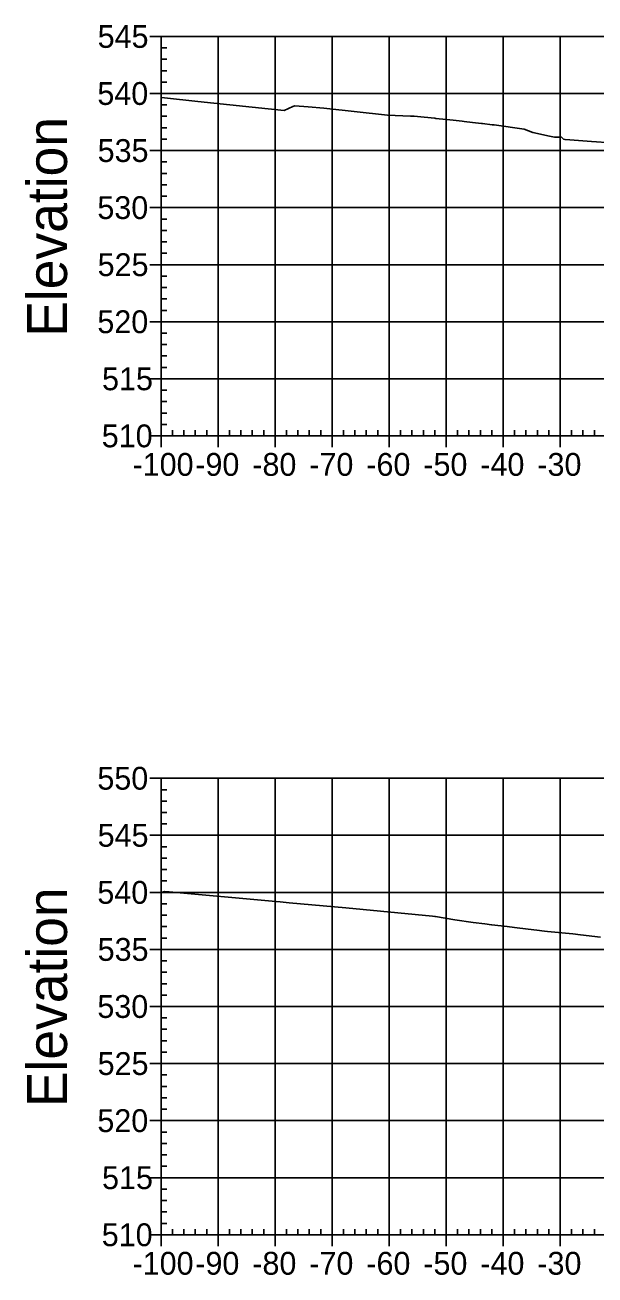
# Model space of a CAD drawing. Extents: x 708103 to 717568, y 374476 to 378707.
# Drawn here: x 717332.6 to 717432.6, y 376811 to 377030.1 of the extents above; entities that cross this region are included whole.
import ezdxf

# ---------------------------------------------------------------- set-up
doc = ezdxf.new("R2010")
doc.units = 0
for name, color, linetype in [('57', 7, 'Continuous'), ('60', 7, 'Continuous'), ('Existing', 7, 'Continuous')]:
    doc.layers.add(name, color=color, linetype=linetype)

msp = doc.modelspace()

# ---------------------------------------------------------------- linework, layer by layer
at = {"layer": '57'}
for p, q in [((717354.5, 377028.07), (717356.5, 377028.07)), ((717356.5, 377028.07), (717556.5, 377028.07)), ((717356.5, 376958.07), (717356.5, 377028.07)), ((717356.5, 376958.07), (717356.5, 377028.07)), ((717366.5, 376958.07), (717366.5, 377028.07)), ((717376.5, 376958.07), (717376.5, 377028.07)), ((717386.5, 376958.07), (717386.5, 377028.07)), ((717396.5, 376958.07), (717396.5, 377028.07)), ((717406.5, 376958.07), (717406.5, 377028.07)), ((717416.5, 376958.07), (717416.5, 377028.07)), ((717426.5, 376958.07), (717426.5, 377028.07)), ((717356.5, 377026.07), (717357.5, 377026.07)), ((717356.5, 377024.07), (717357.5, 377024.07)), ((717356.5, 377022.07), (717357.5, 377022.07)), ((717356.5, 377020.07), (717357.5, 377020.07)), ((717354.5, 377018.07), (717356.5, 377018.07)), ((717356.5, 377018.07), (717556.5, 377018.07)), ((717356.5, 377016.07), (717357.5, 377016.07)), ((717356.5, 377014.07), (717357.5, 377014.07)), ((717356.5, 377012.07), (717357.5, 377012.07)), ((717356.5, 377010.07), (717357.5, 377010.07)), ((717354.5, 377008.07), (717356.5, 377008.07)), ((717356.5, 377008.07), (717556.5, 377008.07)), ((717356.5, 377006.07), (717357.5, 377006.07)), ((717356.5, 377004.07), (717357.5, 377004.07)), ((717356.5, 377002.07), (717357.5, 377002.07)), ((717356.5, 377000.07), (717357.5, 377000.07)), ((717354.5, 376998.07), (717356.5, 376998.07)), ((717356.5, 376998.07), (717556.5, 376998.07)), ((717356.5, 376996.07), (717357.5, 376996.07)), ((717356.5, 376994.07), (717357.5, 376994.07)), ((717356.5, 376992.07), (717357.5, 376992.07)), ((717354.5, 376988.07), (717356.5, 376988.07)), ((717356.5, 376990.07), (717357.5, 376990.07)), ((717356.5, 376988.07), (717556.5, 376988.07)), ((717356.5, 376986.07), (717357.5, 376986.07)), ((717356.5, 376984.07), (717357.5, 376984.07)), ((717356.5, 376982.07), (717357.5, 376982.07)), ((717356.5, 376980.07), (717357.5, 376980.07)), ((717354.5, 376978.07), (717356.5, 376978.07)), ((717356.5, 376978.07), (717556.5, 376978.07)), ((717356.5, 376976.07), (717357.5, 376976.07)), ((717356.5, 376974.07), (717357.5, 376974.07)), ((717356.5, 376972.07), (717357.5, 376972.07)), ((717356.5, 376970.07), (717357.5, 376970.07)), ((717354.5, 376968.07), (717356.5, 376968.07)), ((717356.5, 376968.07), (717556.5, 376968.07)), ((717356.5, 376966.07), (717357.5, 376966.07)), ((717356.5, 376964.07), (717357.5, 376964.07)), ((717356.5, 376962.07), (717357.5, 376962.07)), ((717356.5, 376960.07), (717357.5, 376960.07)), ((717354.5, 376958.07), (717356.5, 376958.07)), ((717356.5, 376958.07), (717556.5, 376958.07)), ((717356.5, 376958.07), (717556.5, 376958.07)), ((717356.5, 376956.07), (717356.5, 376958.07)), ((717358.5, 376958.07), (717358.5, 376959.07)), ((717360.5, 376958.07), (717360.5, 376959.07)), ((717362.5, 376958.07), (717362.5, 376959.07)), ((717364.5, 376958.07), (717364.5, 376959.07)), ((717366.5, 376956.07), (717366.5, 376958.07)), ((717368.5, 376958.07), (717368.5, 376959.07)), ((717370.5, 376958.07), (717370.5, 376959.07)), ((717372.5, 376958.07), (717372.5, 376959.07)), ((717374.5, 376958.07), (717374.5, 376959.07)), ((717376.5, 376956.07), (717376.5, 376958.07)), ((717378.5, 376958.07), (717378.5, 376959.07)), ((717380.5, 376958.07), (717380.5, 376959.07)), ((717382.5, 376958.07), (717382.5, 376959.07)), ((717384.5, 376958.07), (717384.5, 376959.07)), ((717386.5, 376956.07), (717386.5, 376958.07)), ((717388.5, 376958.07), (717388.5, 376959.07)), ((717390.5, 376958.07), (717390.5, 376959.07)), ((717392.5, 376958.07), (717392.5, 376959.07)), ((717394.5, 376958.07), (717394.5, 376959.07)), ((717396.5, 376956.07), (717396.5, 376958.07)), ((717398.5, 376958.07), (717398.5, 376959.07)), ((717400.5, 376958.07), (717400.5, 376959.07)), ((717402.5, 376958.07), (717402.5, 376959.07)), ((717404.5, 376958.07), (717404.5, 376959.07)), ((717406.5, 376956.07), (717406.5, 376958.07)), ((717408.5, 376958.07), (717408.5, 376959.07)), ((717410.5, 376958.07), (717410.5, 376959.07)), ((717412.5, 376958.07), (717412.5, 376959.07)), ((717414.5, 376958.07), (717414.5, 376959.07)), ((717416.5, 376956.07), (717416.5, 376958.07)), ((717418.5, 376958.07), (717418.5, 376959.07)), ((717420.5, 376958.07), (717420.5, 376959.07)), ((717422.5, 376958.07), (717422.5, 376959.07)), ((717424.5, 376958.07), (717424.5, 376959.07)), ((717426.5, 376956.07), (717426.5, 376958.07)), ((717428.5, 376958.07), (717428.5, 376959.07)), ((717430.5, 376958.07), (717430.5, 376959.07)), ((717432.5, 376958.07), (717432.5, 376959.07)), ((717354.5, 376898.07), (717356.5, 376898.07)), ((717356.5, 376898.07), (717556.5, 376898.07)), ((717356.5, 376818.07), (717356.5, 376898.07)), ((717356.5, 376818.07), (717356.5, 376898.07)), ((717356.5, 376896.07), (717357.5, 376896.07)), ((717366.5, 376818.07), (717366.5, 376898.07)), ((717376.5, 376818.07), (717376.5, 376898.07)), ((717386.5, 376818.07), (717386.5, 376898.07)), ((717396.5, 376818.07), (717396.5, 376898.07)), ((717406.5, 376818.07), (717406.5, 376898.07)), ((717416.5, 376818.07), (717416.5, 376898.07)), ((717426.5, 376818.07), (717426.5, 376898.07)), ((717356.5, 376894.07), (717357.5, 376894.07)), ((717356.5, 376892.07), (717357.5, 376892.07)), ((717356.5, 376890.07), (717357.5, 376890.07)), ((717354.5, 376888.07), (717356.5, 376888.07)), ((717356.5, 376888.07), (717556.5, 376888.07)), ((717356.5, 376886.07), (717357.5, 376886.07)), ((717356.5, 376884.07), (717357.5, 376884.07)), ((717356.5, 376882.07), (717357.5, 376882.07)), ((717356.5, 376880.07), (717357.5, 376880.07)), ((717354.5, 376878.07), (717356.5, 376878.07)), ((717356.5, 376878.07), (717556.5, 376878.07)), ((717356.5, 376876.07), (717357.5, 376876.07)), ((717356.5, 376874.07), (717357.5, 376874.07)), ((717356.5, 376872.07), (717357.5, 376872.07)), ((717356.5, 376870.07), (717357.5, 376870.07)), ((717354.5, 376868.07), (717356.5, 376868.07)), ((717356.5, 376868.07), (717556.5, 376868.07)), ((717356.5, 376866.07), (717357.5, 376866.07)), ((717356.5, 376864.07), (717357.5, 376864.07)), ((717356.5, 376862.07), (717357.5, 376862.07)), ((717356.5, 376860.07), (717357.5, 376860.07)), ((717354.5, 376858.07), (717356.5, 376858.07)), ((717356.5, 376858.07), (717556.5, 376858.07)), ((717356.5, 376856.07), (717357.5, 376856.07)), ((717356.5, 376854.07), (717357.5, 376854.07)), ((717356.5, 376852.07), (717357.5, 376852.07)), ((717356.5, 376850.07), (717357.5, 376850.07)), ((717354.5, 376848.07), (717356.5, 376848.07)), ((717356.5, 376848.07), (717556.5, 376848.07)), ((717356.5, 376846.07), (717357.5, 376846.07)), ((717356.5, 376844.07), (717357.5, 376844.07)), ((717356.5, 376842.07), (717357.5, 376842.07)), ((717356.5, 376840.07), (717357.5, 376840.07)), ((717354.5, 376838.07), (717356.5, 376838.07)), ((717356.5, 376838.07), (717556.5, 376838.07)), ((717356.5, 376836.07), (717357.5, 376836.07)), ((717356.5, 376834.07), (717357.5, 376834.07)), ((717356.5, 376832.07), (717357.5, 376832.07)), ((717354.5, 376828.07), (717356.5, 376828.07)), ((717356.5, 376830.07), (717357.5, 376830.07)), ((717356.5, 376828.07), (717556.5, 376828.07)), ((717356.5, 376826.07), (717357.5, 376826.07)), ((717356.5, 376824.07), (717357.5, 376824.07)), ((717356.5, 376822.07), (717357.5, 376822.07)), ((717356.5, 376820.07), (717357.5, 376820.07)), ((717354.5, 376818.07), (717356.5, 376818.07)), ((717356.5, 376818.07), (717556.5, 376818.07)), ((717356.5, 376818.07), (717556.5, 376818.07)), ((717356.5, 376816.07), (717356.5, 376818.07)), ((717358.5, 376818.07), (717358.5, 376819.07)), ((717360.5, 376818.07), (717360.5, 376819.07)), ((717362.5, 376818.07), (717362.5, 376819.07)), ((717364.5, 376818.07), (717364.5, 376819.07)), ((717366.5, 376816.07), (717366.5, 376818.07)), ((717368.5, 376818.07), (717368.5, 376819.07)), ((717370.5, 376818.07), (717370.5, 376819.07)), ((717372.5, 376818.07), (717372.5, 376819.07)), ((717374.5, 376818.07), (717374.5, 376819.07)), ((717376.5, 376816.07), (717376.5, 376818.07)), ((717378.5, 376818.07), (717378.5, 376819.07)), ((717380.5, 376818.07), (717380.5, 376819.07)), ((717382.5, 376818.07), (717382.5, 376819.07)), ((717384.5, 376818.07), (717384.5, 376819.07)), ((717386.5, 376816.07), (717386.5, 376818.07)), ((717388.5, 376818.07), (717388.5, 376819.07)), ((717390.5, 376818.07), (717390.5, 376819.07)), ((717392.5, 376818.07), (717392.5, 376819.07)), ((717394.5, 376818.07), (717394.5, 376819.07)), ((717396.5, 376816.07), (717396.5, 376818.07)), ((717398.5, 376818.07), (717398.5, 376819.07)), ((717400.5, 376818.07), (717400.5, 376819.07)), ((717402.5, 376818.07), (717402.5, 376819.07)), ((717404.5, 376818.07), (717404.5, 376819.07)), ((717406.5, 376816.07), (717406.5, 376818.07)), ((717408.5, 376818.07), (717408.5, 376819.07)), ((717410.5, 376818.07), (717410.5, 376819.07)), ((717412.5, 376818.07), (717412.5, 376819.07)), ((717414.5, 376818.07), (717414.5, 376819.07)), ((717416.5, 376816.07), (717416.5, 376818.07)), ((717418.5, 376818.07), (717418.5, 376819.07)), ((717420.5, 376818.07), (717420.5, 376819.07)), ((717422.5, 376818.07), (717422.5, 376819.07)), ((717424.5, 376818.07), (717424.5, 376819.07)), ((717426.5, 376816.07), (717426.5, 376818.07)), ((717428.5, 376818.07), (717428.5, 376819.07)), ((717430.5, 376818.07), (717430.5, 376819.07)), ((717432.5, 376818.07), (717432.5, 376819.07))]:
    msp.add_line(p, q, dxfattribs=at)
at = {"layer": 'Existing'}
for points in [[(717356.5, 377017.36), (717357.08, 377017.3), (717362.95, 377016.67), (717378.1, 377015.07), (717379.58, 377015.81), (717379.97, 377015.93), (717382.28, 377015.72), (717385.07, 377015.49), (717396.23, 377014.3), (717400.27, 377014.08), (717400.88, 377014.1), (717402.64, 377013.92), (717404.52, 377013.73), (717404.7, 377013.71), (717407.72, 377013.38), (717409.32, 377013.2), (717409.66, 377013.15), (717411.14, 377012.99), (717412.69, 377012.81), (717412.87, 377012.79), (717414.55, 377012.6), (717414.6, 377012.6), (717414.92, 377012.56), (717420.21, 377011.84), (717421.73, 377011.23), (717424.65, 377010.6), (717425.5, 377010.42), (717426.52, 377010.43), (717426.69, 377010.46), (717427.09, 377010.06), (717427.35, 377010), (717428.22, 377009.93), (717431.98, 377009.67), (717435.42, 377009.45)], [(717356.5, 376878.05), (717357.11, 376878.23), (717357.94, 376878.15), (717376, 376876.52), (717377.37, 376876.39), (717378.97, 376876.24), (717388.9, 376875.34), (717404.11, 376873.91), (717404.49, 376873.86), (717404.64, 376873.84), (717408.02, 376873.28), (717411.24, 376872.82), (717413.3, 376872.56), (717414.47, 376872.39), (717414.53, 376872.38), (717417.21, 376872.07), (717418.48, 376871.91), (717420.87, 376871.62), (717422.42, 376871.46), (717423.77, 376871.3), (717424.28, 376871.24), (717428.7, 376870.79), (717430.04, 376870.62), (717433.59, 376870.24)]]:
    msp.add_lwpolyline(points, dxfattribs=at)

# ---------------------------------------------------------------- texts
at = {"layer": '57'}
for s, p in [('545', (717345.37, 377026.07)), ('540', (717345.32, 377016.07)), ('535', (717345.37, 377006.07)), ('530', (717345.32, 376996.07)), ('525', (717345.37, 376986.07)), ('520', (717345.32, 376976.07)), ('515', (717346.14, 376966.07)), ('510', (717346.09, 376956.07)), ('-100', (717351.49, 376951.07)), ('-90', (717362.5, 376951.07)), ('-80', (717372.5, 376951.07)), ('-70', (717382.5, 376951.07)), ('-60', (717392.5, 376951.07)), ('-50', (717402.5, 376951.07)), ('-40', (717412.5, 376951.07)), ('-30', (717422.5, 376951.07)), ('550', (717345.32, 376896.07)), ('545', (717345.37, 376886.07)), ('540', (717345.32, 376876.07)), ('535', (717345.37, 376866.07)), ('530', (717345.32, 376856.07)), ('525', (717345.37, 376846.07)), ('520', (717345.32, 376836.07)), ('515', (717346.14, 376826.07)), ('510', (717346.09, 376816.07)), ('-100', (717351.49, 376811.07)), ('-90', (717362.5, 376811.07)), ('-80', (717372.5, 376811.07)), ('-70', (717382.5, 376811.07)), ('-60', (717392.5, 376811.07)), ('-50', (717402.5, 376811.07)), ('-40', (717412.5, 376811.07)), ('-30', (717422.5, 376811.07))]:
    msp.add_text(s, height=4, dxfattribs=at).set_placement(p)
at = {"layer": '60'}
for p in [(717340, 376975.44), (717340, 376840.44)]:
    msp.add_text('Elevation', height=7, rotation=90, dxfattribs=at).set_placement(p)

doc.saveas('drawing.dxf')
